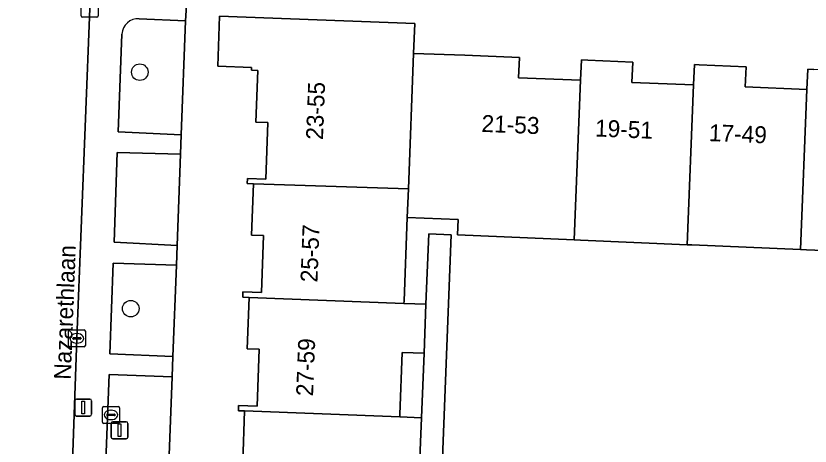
# Model space of a CAD drawing. Extents: x 161354 to 162026, y 386504 to 387460.
# Drawn here: x 161519.72 to 161566.61, y 387255.46 to 387280.88 of the extents above; entities that cross this region are included whole.
import ezdxf

# ---------------------------------------------------------------- set-up
doc = ezdxf.new("R2010")
doc.units = 0
for name, color, linetype in [('IMGEO_Boom', 7, 'Continuous'), ('IMGEO_Erf', 7, 'Continuous'), ('IMGEO_Groenvoorziening', 7, 'Continuous'), ('IMGEO_Kolk', 7, 'Continuous'), ('IMGEO_Lichtmast', 7, 'Continuous'), ('IMGEO_Openbare_ruimte_label', 7, 'Continuous'), ('IMGEO_Pand', 7, 'Continuous'), ('IMGEO_Pand_nummerreeks', 7, 'Continuous'), ('IMGEO_Rijbaan_lokaal_open', 7, 'Continuous'), ('IMGEO_Voetpad_open', 7, 'Continuous')]:
    doc.layers.add(name, color=color, linetype=linetype)

msp = doc.modelspace()

# ---------------------------------------------------------------- linework, layer by layer
at = {"layer": 'IMGEO_Boom'}
for centre in [(161527.034, 387277.549), (161526.5, 387263.58)]:
    msp.add_circle(centre, 0.489, dxfattribs=at)
at = {"layer": 'IMGEO_Erf'}
for points in [[(161529.895, 387283.107), (161529.737, 387280.581), (161529.484, 387273.858), (161529.441, 387272.704), (161529.238, 387267.315), (161529.194, 387266.139), (161528.991, 387260.75), (161528.946, 387259.556), (161528.733, 387253.905), (161528.687, 387252.693), (161528.586, 387250), (161528.082, 387236.458)], [(161533.111, 387254.509), (161533.225, 387257.537), (161532.856, 387257.551), (161532.868, 387257.866), (161533.961, 387257.825), (161534.088, 387261.183), (161533.369, 387261.211), (161533.483, 387264.24), (161533.114, 387264.254), (161533.127, 387264.577), (161534.219, 387264.536), (161534.346, 387267.894), (161533.627, 387267.922), (161533.741, 387270.95), (161533.372, 387270.964), (161533.384, 387271.274), (161534.474, 387271.232), (161534.603, 387274.569), (161533.883, 387274.596), (161534.001, 387277.651), (161533.63, 387277.665), (161533.636, 387277.835), (161531.635, 387277.912), (161531.749, 387280.862), (161543.268, 387280.419), (161543.2, 387278.661), (161546.228, 387278.549), (161549.451, 387278.419), (161549.403, 387277.22), (161553.06, 387277.071), (161553.108, 387278.27), (161553.493, 387278.254), (161556.136, 387278.147), (161556.088, 387276.948), (161559.735, 387276.8), (161559.783, 387277.999), (161560.07, 387277.987), (161562.83, 387277.875), (161562.782, 387276.676), (161566.419, 387276.528), (161566.467, 387277.727), (161566.83, 387277.712)], [(161572.73, 387266.791), (161566.397, 387267.059), (161566.035, 387267.074), (161559.637, 387267.346), (161559.351, 387267.358), (161553.06, 387267.625), (161552.676, 387267.641), (161545.788, 387267.933), (161545.826, 387268.848), (161542.827, 387268.972), (161542.638, 387264.051), (161542.632, 387263.887), (161543.931, 387263.837), (161544.091, 387267.998), (161545.414, 387267.947), (161544.065, 387232.933), (161549.347, 387232.705), (161550.176, 387252.756), (161584.82, 387251.403)]]:
    msp.add_lwpolyline(points, dxfattribs=at)
msp.add_lwpolyline([(161543.819, 387260.943), (161542.531, 387260.992), (161542.39, 387257.334), (161542.384, 387257.182), (161543.664, 387257.132)], close=True, dxfattribs=at)
at = {"layer": 'IMGEO_Groenvoorziening'}
for points in [[(161525.973, 387279.804), (161525.766, 387274.03), (161529.484, 387273.858), (161529.737, 387280.581)], [(161529.737, 387280.581), (161527.003, 387280.709)]]:
    msp.add_lwpolyline(points, dxfattribs=at)
for points in [[(161529.441, 387272.704), (161525.7, 387272.8), (161525.525, 387267.501), (161529.238, 387267.315)], [(161529.194, 387266.139), (161525.466, 387266.276), (161525.273, 387260.901), (161528.991, 387260.75)], [(161528.946, 387259.556), (161525.221, 387259.681), (161525.017, 387254.07), (161528.733, 387253.905)]]:
    msp.add_lwpolyline(points, close=True, dxfattribs=at)
msp.add_arc((161526.946, 387279.735), 0.975, 86.6442, 175.9635, dxfattribs=at)
at = {"layer": 'IMGEO_Kolk'}
for p, q in [((161523.577, 387280.876), (161523.577, 387281.728)), ((161524.578, 387281.728), (161524.578, 387280.876)), ((161524.504, 387280.802), (161523.652, 387280.802)), ((161522.82, 387261.399), (161522.82, 387262.251)), ((161522.895, 387262.325), (161523.747, 387262.325)), ((161523.308, 387262.105), (161523.333, 387262.105)), ((161523.821, 387262.251), (161523.821, 387261.399)), ((161523.079, 387261.819), (161523.079, 387261.831)), ((161523.517, 387261.782), (161523.119, 387261.782)), ((161523.122, 387261.868), (161523.52, 387261.868)), ((161523.331, 387261.545), (161523.306, 387261.545)), ((161523.563, 387261.831), (161523.563, 387261.819)), ((161523.747, 387261.325), (161522.895, 387261.325)), ((161524.904, 387257.801), (161525.756, 387257.801)), ((161524.829, 387256.875), (161524.829, 387257.727)), ((161525.131, 387257.344), (161525.529, 387257.344)), ((161525.317, 387257.581), (161525.342, 387257.581)), ((161525.83, 387257.727), (161525.83, 387256.875)), ((161525.088, 387257.295), (161525.088, 387257.307)), ((161525.526, 387257.258), (161525.128, 387257.258)), ((161525.34, 387257.021), (161525.315, 387257.021)), ((161525.572, 387257.307), (161525.572, 387257.295)), ((161525.756, 387256.801), (161524.904, 387256.801))]:
    msp.add_line(p, q, dxfattribs=at)
for points in [[(161523.577, 387280.876), (161523.577, 387281.728)], [(161524.578, 387281.728), (161524.578, 387280.876)], [(161524.504, 387280.802), (161523.652, 387280.802)], [(161522.82, 387261.399), (161522.82, 387262.251)], [(161522.895, 387262.325), (161523.747, 387262.325)], [(161523.821, 387262.251), (161523.821, 387261.399)], [(161523.747, 387261.325), (161522.895, 387261.325)], [(161524.904, 387257.801), (161525.756, 387257.801)], [(161524.829, 387256.875), (161524.829, 387257.727)], [(161525.83, 387257.727), (161525.83, 387256.875)], [(161525.756, 387256.801), (161524.904, 387256.801)]]:
    msp.add_lwpolyline(points, dxfattribs=at)
for centre, radius, start, end in [((161523.654, 387280.878), 0.0765, 181.552, 268.448), ((161523.654, 387280.878), 0.0765, 181.552, 268.448), ((161524.502, 387280.878), 0.0765, 271.552, 358.448), ((161524.502, 387280.878), 0.0765, 271.552, 358.448), ((161522.897, 387262.249), 0.0765, 91.552, 178.448), ((161522.897, 387262.249), 0.0765, 91.552, 178.448), ((161523.745, 387262.249), 0.0765, 1.552, 88.448), ((161523.745, 387262.249), 0.0765, 1.552, 88.448), ((161523.119, 387261.828), 0.0403, 85.8775, 175.7526), ((161523.116, 387261.818), 0.0366, 178.938, 274.7102), ((161523.52, 387261.825), 0.043, 264.8664, 352.4533), ((161523.524, 387261.83), 0.0386, 1.7309, 96.639), ((161522.897, 387261.401), 0.0765, 181.552, 268.448), ((161522.897, 387261.401), 0.0765, 181.552, 268.448), ((161523.745, 387261.401), 0.0765, 271.552, 358.448), ((161523.745, 387261.401), 0.0765, 271.552, 358.448), ((161524.906, 387257.725), 0.0765, 91.552, 178.448), ((161524.906, 387257.725), 0.0765, 91.552, 178.448), ((161525.754, 387257.725), 0.0765, 1.552, 88.448), ((161525.754, 387257.725), 0.0765, 1.552, 88.448), ((161525.128, 387257.304), 0.0403, 85.8775, 175.7526), ((161525.533, 387257.306), 0.0386, 1.7309, 96.639), ((161524.906, 387256.877), 0.0765, 181.552, 268.448), ((161524.906, 387256.877), 0.0765, 181.552, 268.448), ((161525.125, 387257.294), 0.0366, 178.938, 274.7102), ((161525.529, 387257.301), 0.043, 264.8664, 352.4533), ((161525.754, 387256.877), 0.0765, 271.552, 358.448), ((161525.754, 387256.877), 0.0765, 271.552, 358.448)]:
    msp.add_arc(centre, radius, start, end, dxfattribs=at)
for centre, major_axis, ratio, start_param, end_param in [((161523.307, 387261.825), (-0.387, 0.002), 0.722429, 4.712389, 7.853982), ((161523.332, 387261.825), (-0.39, 0.002), 0.717154, 1.570796, 4.712389), ((161525.316, 387257.301), (-0.387, 0.002), 0.722429, 4.712389, 7.853982), ((161525.341, 387257.301), (-0.39, 0.002), 0.717154, 1.570796, 4.712389)]:
    msp.add_ellipse(centre, major_axis=major_axis, ratio=ratio, start_param=start_param, end_param=end_param, dxfattribs=at)
at = {"layer": 'IMGEO_Lichtmast'}
for p, q in [((161523.2, 387257.337), (161523.2, 387258.137)), ((161523.2, 387258.137), (161523.2, 387257.337)), ((161523.3, 387258.237), (161524.09, 387258.237)), ((161524.09, 387258.237), (161523.3, 387258.237)), ((161524.19, 387258.137), (161524.19, 387257.337)), ((161524.19, 387257.337), (161524.19, 387258.137)), ((161524.09, 387257.237), (161523.3, 387257.237)), ((161523.3, 387257.237), (161524.09, 387257.237)), ((161525.44, 387256.894), (161526.23, 387256.894)), ((161526.23, 387256.894), (161525.44, 387256.894)), ((161525.34, 387255.994), (161525.34, 387256.794)), ((161525.34, 387256.794), (161525.34, 387255.994)), ((161526.33, 387256.794), (161526.33, 387255.994)), ((161526.33, 387255.994), (161526.33, 387256.794)), ((161526.23, 387255.894), (161525.44, 387255.894)), ((161525.44, 387255.894), (161526.23, 387255.894))]:
    msp.add_line(p, q, dxfattribs=at)
for points in [[(161523.62, 387258.112), (161523.77, 387258.112), (161523.77, 387257.362), (161523.62, 387257.362), (161523.62, 387258.112)], [(161525.76, 387256.769), (161525.91, 387256.769), (161525.91, 387256.019), (161525.76, 387256.019), (161525.76, 387256.769)]]:
    msp.add_lwpolyline(points, dxfattribs=at)
for centre, start, end in [((161523.3, 387258.137), 90, 180), ((161523.3, 387258.137), 90, 180), ((161524.09, 387258.137), 0, 90), ((161524.09, 387258.137), 360, 90), ((161523.3, 387257.337), 180, 270), ((161523.3, 387257.337), 180, 270), ((161524.09, 387257.337), 270, 0), ((161524.09, 387257.337), 270, 0), ((161525.44, 387256.794), 90, 180), ((161525.44, 387256.794), 90, 180), ((161526.23, 387256.794), 0, 90), ((161526.23, 387256.794), 360, 90), ((161525.44, 387255.994), 180, 270), ((161525.44, 387255.994), 180, 270), ((161526.23, 387255.994), 270, 0), ((161526.23, 387255.994), 270, 0)]:
    msp.add_arc(centre, 0.1, start, end, dxfattribs=at)
at = {"layer": 'IMGEO_Pand'}
for points in [[(161543.2, 387278.661), (161543.268, 387280.419), (161531.749, 387280.862), (161531.635, 387277.912), (161533.636, 387277.835), (161533.63, 387277.665), (161534.001, 387277.651), (161533.883, 387274.596), (161534.603, 387274.569), (161534.474, 387271.232), (161533.384, 387271.274), (161533.372, 387270.964), (161533.741, 387270.95), (161542.892, 387270.663)], [(161553.06, 387277.071), (161549.403, 387277.22), (161549.451, 387278.419), (161546.228, 387278.549), (161543.2, 387278.661), (161542.892, 387270.663), (161542.827, 387268.972), (161545.826, 387268.848), (161545.788, 387267.933), (161552.676, 387267.641)], [(161559.735, 387276.8), (161556.088, 387276.948), (161556.136, 387278.147), (161553.493, 387278.254), (161553.108, 387278.27), (161553.06, 387277.071), (161552.676, 387267.641), (161553.06, 387267.625), (161559.351, 387267.358)], [(161566.419, 387276.528), (161562.782, 387276.676), (161562.83, 387277.875), (161560.07, 387277.987), (161559.783, 387277.999), (161559.735, 387276.8), (161559.351, 387267.358), (161559.637, 387267.346), (161566.035, 387267.074)], [(161573.104, 387276.256), (161569.457, 387276.405), (161569.505, 387277.604), (161566.83, 387277.712), (161566.467, 387277.727), (161566.419, 387276.528), (161566.035, 387267.074), (161566.397, 387267.059), (161572.73, 387266.791)], [(161542.827, 387268.972), (161542.892, 387270.663), (161533.741, 387270.95), (161533.627, 387267.922), (161534.346, 387267.894), (161534.219, 387264.536), (161533.127, 387264.577), (161533.114, 387264.254), (161533.483, 387264.24), (161542.632, 387263.887), (161542.638, 387264.051)], [(161542.531, 387260.992), (161543.819, 387260.943), (161543.931, 387263.837), (161542.632, 387263.887), (161533.483, 387264.24), (161533.369, 387261.211), (161534.088, 387261.183), (161533.961, 387257.825), (161532.868, 387257.866), (161532.856, 387257.551), (161533.225, 387257.537), (161542.384, 387257.182), (161542.39, 387257.334)], [(161542.253, 387254.3), (161543.553, 387254.25), (161543.664, 387257.132), (161542.384, 387257.182), (161533.225, 387257.537), (161533.111, 387254.509), (161533.83, 387254.481), (161533.703, 387251.123), (161532.611, 387251.164), (161532.601, 387250.899), (161532.97, 387250.885), (161542.109, 387250.532)]]:
    msp.add_lwpolyline(points, close=True, dxfattribs=at)
at = {"layer": 'IMGEO_Rijbaan_lokaal_open'}
msp.add_lwpolyline([(161524.09, 387281.693), (161519.081, 387281.84), (161519.108, 387281.485), (161519.071, 387280.259), (161518.907, 387277.174), (161517.501, 387239.759), (161517.431, 387236.512), (161517.296, 387234.737), (161522.278, 387234.465), (161522.279, 387234.522), (161522.374, 387236.295), (161522.842, 387248.344), (161523.321, 387261.825), (161524.078, 387281.302)], close=True, dxfattribs=at)
at = {"layer": 'IMGEO_Voetpad_open'}
for points in [[(161524.187, 387283.509), (161524.09, 387281.693), (161524.078, 387281.302), (161523.321, 387261.825), (161522.842, 387248.344), (161522.374, 387236.295), (161522.279, 387234.522), (161522.278, 387234.465), (161522.269, 387233.416)], [(161527.003, 387280.709), (161529.737, 387280.581), (161529.895, 387283.107)], [(161528.991, 387260.75), (161525.273, 387260.901), (161525.466, 387266.276), (161529.194, 387266.139), (161529.238, 387267.315), (161525.525, 387267.501), (161525.7, 387272.8), (161529.441, 387272.704), (161529.484, 387273.858), (161525.766, 387274.03), (161525.973, 387279.804)], [(161524.26, 387234.407), (161524.395, 387238.503), (161527.941, 387238.377), (161528.029, 387239.57), (161524.49, 387239.704), (161524.963, 387252.841), (161528.687, 387252.693), (161528.733, 387253.905), (161525.017, 387254.07), (161525.221, 387259.681), (161528.946, 387259.556), (161528.991, 387260.75)]]:
    msp.add_lwpolyline(points, dxfattribs=at)
msp.add_lwpolyline([(161543.931, 387263.837), (161543.819, 387260.943), (161543.664, 387257.132), (161543.553, 387254.25), (161543.406, 387250.482), (161543.387, 387250), (161543.29, 387247.472), (161543.138, 387243.688), (161543.027, 387240.799), (161542.841, 387237.175), (161542.832, 387236.931), (161542.674, 387232.993), (161544.065, 387232.933), (161545.414, 387267.947), (161544.091, 387267.998)], close=True, dxfattribs=at)
msp.add_arc((161526.946, 387279.735), 0.975, 86.6442, 175.9635, dxfattribs=at)

# ---------------------------------------------------------------- texts
at = {"layer": 'IMGEO_Openbare_ruimte_label'}
msp.add_text('Nazarethlaan', height=1, rotation=87.8216, dxfattribs=at).set_placement((161522.957, 387259.367))
at = {"layer": 'IMGEO_Pand_nummerreeks'}
for s, rotation, p in [('23-55', 87.7886, (161537.846, 387273.537)), ('21-53', 357.6738, (161547.195, 387274.027)), ('19-51', 357.6738, (161553.897, 387273.754)), ('17-49', 357.6738, (161560.621, 387273.48)), ('25-57', 87.8058, (161537.52, 387265.115)), ('27-59', 87.8058, (161537.262, 387258.39))]:
    msp.add_text(s, height=1, rotation=rotation, dxfattribs=at).set_placement(p)

doc.saveas('drawing.dxf')
